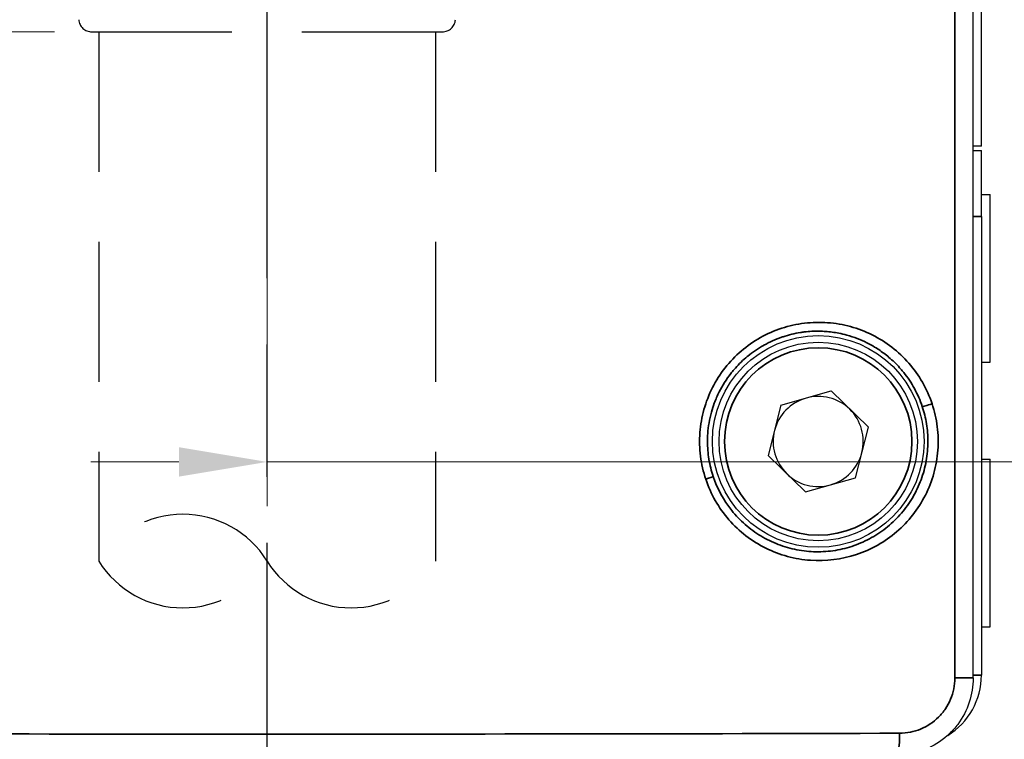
# Model space of a CAD drawing. Header units: millimetres. Extents: x 399 to 6233, y -1870 to 1602.
# Tile 368 of 656: x 4401 to 4423, y 581 to 597. Entities that reach past the tile are written whole.
import ezdxf

# ---------------------------------------------------------------- set-up
doc = ezdxf.new("R2010")
doc.units = ezdxf.units.MM
doc.linetypes.add('AM_ISO08W050', pattern=[18, 12, -1.5, 3, -1.5])
doc.linetypes.add('HIDDEN', pattern=[9.525, 6.35, -3.175])
for name, color, linetype, lineweight in [('AM_5', 3, 'Continuous', 25), ('AM_7', 4, 'AM_ISO08W050', 25), ('可見 (ISO)', 7, 'Continuous', 25), ('窄部可見 (ISO)', 7, 'Continuous', 35)]:
    doc.layers.add(name, color=color, linetype=linetype, lineweight=lineweight)
doc.layers.add('中繼線', color=7, linetype='Continuous')
doc.styles.add('尺寸標註', font='romans.shx', dxfattribs={"bigfont": 'CHINESET.SHX'})
doc.dimstyles.new('複本 CNS2-1$0', dxfattribs={"dimtxt": 2.5, "dimasz": 2, "dimexe": 1, "dimexo": 1, "dimgap": 1, "dimtad": 1, "dimtoh": 1, "dimdsep": 46, "dimtxsty": '尺寸標註', "dimcen": 0, "dimclrd": 2, "dimclre": 2, "dimclrt": 3, "dimadec": 0, "dimazin": 2, "dimtp": 0.1, "dimtm": 0.1, "dimtfac": 0.71, "dimtmove": 0, "dimatfit": 0, "dimfxl": 0, "dimlwd": 13, "dimlwe": 13, "dimarcsym": 0})

# ---------------------------------------------------------------- blocks, each defined once
blk = doc.blocks.new('*D165')
at = {"layer": 'AM_5', "color": 2, "lineweight": 13}
for p, q in [((4437.49, 623.26), (4437.49, 585.965)), ((4406.129, 592.718), (4406.129, 585.965)), ((4404.129, 586.965), (4402.129, 586.965)), ((4406.129, 586.965), (4437.49, 586.965)), ((4439.49, 586.965), (4473.014, 586.965))]:
    blk.add_line(p, q, dxfattribs=at)
at = {"layer": 'AM_5', "color": 2, "lineweight": -2}
for points in [[(4404.129, 587.298), (4404.129, 586.631), (4406.129, 586.965)], [(4439.49, 587.298), (4439.49, 586.631), (4437.49, 586.965)]]:
    blk.add_solid(points, dxfattribs=at)
at = {"layer": 'Defpoints', "color": 0, "lineweight": -2}
for p in [(4437.49, 624.26), (4406.129, 593.718), (4406.129, 586.965)]:
    blk.add_point(p, dxfattribs=at)
at = {"layer": 'AM_5', "color": 3, "insert": (4457.252, 591.953), "char_height": 2.5, "attachment_point": 5, "style": '尺寸標註'}
blk.add_mtext('WR\\P(空間保持至少100以上)', dxfattribs=at)
blk = doc.blocks.new('*D166')
at = {"layer": 'AM_5', "color": 2, "lineweight": 13}
for p, q in [((4368.185, 630.078), (4368.185, 632.078)), ((4370.769, 628.078), (4367.185, 628.078)), ((4368.185, 628.078), (4368.185, 596.718)), ((4401.311, 596.718), (4367.185, 596.718)), ((4368.185, 594.718), (4368.185, 588.128)), ((4368.185, 588.128), (4337.661, 588.128))]:
    blk.add_line(p, q, dxfattribs=at)
at = {"layer": 'AM_5', "color": 2, "lineweight": -2}
for points in [[(4367.852, 630.078), (4368.518, 630.078), (4368.185, 628.078)], [(4367.852, 594.718), (4368.518, 594.718), (4368.185, 596.718)]]:
    blk.add_solid(points, dxfattribs=at)
at = {"layer": 'Defpoints', "color": 0, "lineweight": -2}
for p in [(4371.769, 628.078), (4368.185, 596.718), (4402.311, 596.718)]:
    blk.add_point(p, dxfattribs=at)
at = {"layer": 'AM_5', "color": 3, "insert": (4352.423, 593.116), "char_height": 2.5, "attachment_point": 5, "style": '尺寸標註'}
blk.add_mtext('WM\\P(空間保持至少100以上)', dxfattribs=at)
blk = doc.blocks.new('90接頭方向組合')
at = {"layer": '中繼線', "color": 1, "linetype": 'HIDDEN', "ltscale": 0.5}
for p, q in [((40.448, 13.061), (48.396, 13.061)), ((40.604, 13.061), (40.604, 1.061)), ((48.241, 13.061), (48.241, 1.061))]:
    blk.add_line(p, q, dxfattribs=at)
for centre, radius, start, end in [((40.448, 13.361), 0.3, 184.7568, 270), ((48.396, 13.361), 0.3, 270, 355.2432), ((42.513, -0.125), 2.248, 31.858, 148.142), ((42.513, 2.248), 2.248, 211.858, 328.142), ((46.331, 2.248), 2.248, 211.858, 328.142)]:
    blk.add_arc(centre, radius, start, end, dxfattribs=at)

msp = doc.modelspace()

# ---------------------------------------------------------------- linework, layer by layer
at = {"layer": 'AM_7'}
msp.add_line((4406.129, 537.128), (4406.129, 662.439), dxfattribs=at)
at = {"layer": '可見 (ISO)'}
for p, q in [((4422.142, 582.065), (4422.142, 639.641)), ((4422.329, 594.128), (4422.329, 598.578)), ((4422.329, 594.128), (4422.142, 594.128)), ((4422.142, 594.028), (4422.329, 594.028)), ((4422.329, 592.528), (4422.329, 594.028)), ((4422.329, 593.028), (4422.529, 593.028)), ((4422.529, 589.228), (4422.529, 593.028)), ((4422.329, 592.528), (4422.329, 582.128)), ((4422.329, 589.228), (4422.529, 589.228)), ((4420.629, 588.912), (4420.629, 588.911)), ((4420.759, 588.718), (4420.759, 588.717)), ((4417.784, 588.253), (4418.92, 588.573)), ((4418.92, 588.573), (4419.766, 587.749)), ((4417.784, 588.253), (4417.493, 587.108)), ((4419.475, 586.604), (4419.766, 587.749)), ((4418.339, 586.284), (4417.493, 587.108)), ((4422.329, 587.028), (4422.529, 587.028)), ((4422.529, 583.228), (4422.529, 587.028)), ((4418.339, 586.284), (4419.475, 586.604)), ((4420.688, 586.028), (4420.688, 586.028)), ((4420.722, 586.08), (4420.722, 586.08)), ((4420.629, 585.945), (4420.629, 585.945)), ((4422.329, 583.228), (4422.529, 583.228))]:
    msp.add_line(p, q, dxfattribs=at)
for radius in [2.4, 2.25]:
    msp.add_circle((4418.629, 587.428), radius, dxfattribs=at)
for centre, radius, start, end in [((4418.629, 591.628), 2.25, 240.3106, 240.3112), ((4418.629, 587.428), 1.022, 45.7379, 105.7379), ((4418.629, 587.428), 1.022, 105.7379, 165.7379), ((4418.629, 587.428), 1.022, 345.7379, 45.7379), ((4418.629, 587.428), 1.022, 165.7379, 225.7379), ((4418.629, 587.428), 1.022, 285.7379, 345.7379), ((4418.629, 587.428), 1.022, 225.7379, 285.7379), ((4420.729, 582.128), 1.6, 301.5042, 0)]:
    msp.add_arc(centre, radius, start, end, dxfattribs=at)
msp.add_open_spline([(4422.142, 582.065), (4422.142, 581.88), (4422.112, 581.692), (4421.995, 581.336), (4421.905, 581.164), (4421.736, 580.938), (4421.674, 580.868), (4421.469, 580.669), (4421.306, 580.558), (4420.959, 580.395), (4420.77, 580.343), (4420.52, 580.315), (4420.459, 580.312), (4420.398, 580.312)], degree=3, knots=[0, 0, 0, 0, 0.0556088, 0.0556088, 0.1124247, 0.1124247, 0.1405238, 0.1405238, 0.1984852, 0.1984852, 0.2560311, 0.2560311, 0.2745146, 0.2745146, 0.2745146, 0.2745146], dxfattribs=at)
at = {"layer": '窄部可見 (ISO)'}
for p, q in [((4421.728, 582.065), (4421.728, 639.642)), ((4422.329, 592.528), (4422.142, 592.528)), ((4420.724, 588.775), (4420.724, 588.774)), ((4420.724, 588.769), (4420.724, 588.769)), ((4422.142, 582.065), (4421.728, 582.065)), ((4422.142, 582.128), (4422.329, 582.128))]:
    msp.add_line(p, q, dxfattribs=at)
msp.add_circle((4418.629, 587.428), 2.125, dxfattribs=at)
for start, end in [(242.7949, 242.7958), (296.8487, 296.8495)]:
    msp.add_arc((4418.629, 591.628), 2.125, start, end, dxfattribs=at)
for centre, major_axis, ratio, start_param, end_param in [((4421.177, 588.284), (-0.19, -0.063), 0.052832, 0.034955, 1.727777), ((4416.056, 586.573), (0.19, 0.063), 0.034615, 4.8157, 6.248258), ((4406.129, 582.38), (91.486, 0), 0.017357, 4.554937, 4.869841), ((4420.396, 580.812), (0.001, -0.5), 0.156778, 0, 1.570362)]:
    msp.add_ellipse(centre, major_axis=major_axis, ratio=ratio, start_param=start_param, end_param=end_param, dxfattribs=at)
for points, knots in [([(4416.078, 586.573), (4416.021, 586.743), (4415.981, 586.916), (4415.937, 587.272), (4415.932, 587.453), (4415.959, 587.807), (4415.989, 587.981), (4416.085, 588.323), (4416.15, 588.491), (4416.31, 588.807), (4416.405, 588.956), (4416.625, 589.236), (4416.749, 589.364), (4417.016, 589.593), (4417.163, 589.696), (4417.472, 589.869), (4417.633, 589.94), (4417.967, 590.05), (4418.142, 590.088), (4418.491, 590.131), (4418.666, 590.135), (4419.018, 590.109), (4419.193, 590.079), (4419.531, 589.986), (4419.695, 589.924), (4420.013, 589.765), (4420.162, 589.671), (4420.439, 589.457), (4420.569, 589.334), (4420.802, 589.067), (4420.904, 588.924), (4421.08, 588.617), (4421.154, 588.453), (4421.21, 588.284)], [0.016605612, 0.016605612, 0.016605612, 0.016605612, 0.017142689, 0.017142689, 0.017679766, 0.017679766, 0.018216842, 0.018216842, 0.018753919, 0.018753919, 0.019290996, 0.019290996, 0.019828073, 0.019828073, 0.020365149, 0.020365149, 0.020902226, 0.020902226, 0.021439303, 0.021439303, 0.02197638, 0.02197638, 0.022513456, 0.022513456, 0.023050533, 0.023050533, 0.02358761, 0.02358761, 0.024124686, 0.024124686, 0.024661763, 0.024661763, 0.02519884, 0.02519884, 0.02519884, 0.02519884]), ([(4420.988, 588.22), (4420.941, 588.361), (4420.881, 588.498), (4420.811, 588.627), (4420.74, 588.757), (4420.659, 588.878), (4420.567, 588.993), (4420.546, 589.018), (4420.525, 589.044), (4420.503, 589.069), (4420.429, 589.155), (4420.347, 589.236), (4420.262, 589.311), (4420.225, 589.344), (4420.186, 589.375), (4420.147, 589.406), (4420.071, 589.465), (4419.992, 589.519), (4419.909, 589.569), (4419.853, 589.603), (4419.794, 589.636), (4419.734, 589.666), (4419.662, 589.702), (4419.589, 589.734), (4419.515, 589.763), (4419.438, 589.792), (4419.359, 589.818), (4419.279, 589.84), (4419.219, 589.857), (4419.158, 589.871), (4419.096, 589.883), (4418.998, 589.902), (4418.898, 589.916), (4418.798, 589.923), (4418.752, 589.926), (4418.705, 589.929), (4418.659, 589.929), (4418.543, 589.931), (4418.427, 589.925), (4418.311, 589.911), (4418.282, 589.907), (4418.253, 589.903), (4418.224, 589.899), (4418.092, 589.878), (4417.96, 589.846), (4417.833, 589.804), (4417.821, 589.8), (4417.809, 589.796), (4417.797, 589.791), (4417.659, 589.744), (4417.526, 589.684), (4417.397, 589.612), (4417.394, 589.61), (4417.39, 589.608), (4417.387, 589.606), (4417.262, 589.536), (4417.143, 589.454), (4417.033, 589.364), (4417.017, 589.351), (4417.001, 589.337), (4416.985, 589.324), (4416.89, 589.242), (4416.801, 589.153), (4416.718, 589.056), (4416.694, 589.027), (4416.67, 588.998), (4416.646, 588.968), (4416.545, 588.838), (4416.457, 588.7), (4416.384, 588.554), (4416.342, 588.471), (4416.305, 588.385), (4416.272, 588.297), (4416.247, 588.23), (4416.225, 588.162), (4416.206, 588.093), (4416.163, 587.935), (4416.135, 587.774), (4416.123, 587.609), (4416.119, 587.549), (4416.117, 587.489), (4416.117, 587.428)], [0.008467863, 0.008467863, 0.008467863, 0.008467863, 0.008912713, 0.008912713, 0.008912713, 0.009357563, 0.009357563, 0.009357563, 0.009458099, 0.009458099, 0.009458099, 0.009802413, 0.009802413, 0.009802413, 0.0099536, 0.0099536, 0.0099536, 0.010247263, 0.010247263, 0.010247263, 0.010449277, 0.010449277, 0.010449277, 0.010692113, 0.010692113, 0.010692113, 0.010945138, 0.010945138, 0.010945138, 0.011136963, 0.011136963, 0.011136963, 0.011441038, 0.011441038, 0.011441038, 0.011581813, 0.011581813, 0.011581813, 0.011936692, 0.011936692, 0.011936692, 0.012026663, 0.012026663, 0.012026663, 0.012432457, 0.012432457, 0.012432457, 0.012471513, 0.012471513, 0.012471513, 0.012916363, 0.012916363, 0.012916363, 0.012928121, 0.012928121, 0.012928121, 0.013361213, 0.013361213, 0.013361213, 0.013423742, 0.013423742, 0.013423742, 0.013806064, 0.013806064, 0.013806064, 0.013919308, 0.013919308, 0.013919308, 0.014415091, 0.014415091, 0.014415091, 0.014695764, 0.014695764, 0.014695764, 0.014909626, 0.014909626, 0.014909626, 0.015405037, 0.015405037, 0.015405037, 0.015585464, 0.015585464, 0.015585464, 0.015585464]), ([(4421.21, 588.284), (4421.267, 588.115), (4421.306, 587.939), (4421.351, 587.587), (4421.355, 587.41), (4421.329, 587.054), (4421.298, 586.877), (4421.204, 586.536), (4421.14, 586.37), (4420.978, 586.052), (4420.883, 585.903), (4420.666, 585.625), (4420.542, 585.496), (4420.274, 585.266), (4420.131, 585.165), (4419.824, 584.991), (4419.66, 584.919), (4419.161, 584.754), (4418.803, 584.709), (4418.278, 584.746), (4418.102, 584.776), (4417.761, 584.869), (4417.597, 584.932), (4417.281, 585.088), (4417.129, 585.184), (4416.849, 585.4), (4416.72, 585.52), (4416.487, 585.788), (4416.383, 585.934), (4416.207, 586.241), (4416.134, 586.403), (4416.078, 586.573)], [0.008006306, 0.008006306, 0.008006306, 0.008006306, 0.008543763, 0.008543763, 0.009081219, 0.009081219, 0.009618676, 0.009618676, 0.010156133, 0.010156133, 0.010693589, 0.010693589, 0.011231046, 0.011231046, 0.011768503, 0.011768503, 0.012305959, 0.012305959, 0.013380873, 0.013380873, 0.013918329, 0.013918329, 0.014455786, 0.014455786, 0.014993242, 0.014993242, 0.015530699, 0.015530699, 0.016068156, 0.016068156, 0.016605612, 0.016605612, 0.016605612, 0.016605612]), ([(4421.116, 587.428), (4421.116, 587.562), (4421.106, 587.695), (4421.063, 587.961), (4421.03, 588.093), (4420.988, 588.22)], [0.0076597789, 0.0076597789, 0.0076597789, 0.0076597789, 0.0080638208, 0.0080638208, 0.0084678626, 0.0084678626, 0.0084678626, 0.0084678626]), ([(4416.117, 587.428), (4416.117, 587.294), (4416.128, 587.159), (4416.171, 586.894), (4416.203, 586.764), (4416.245, 586.636)], [0.0155854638, 0.0155854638, 0.0155854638, 0.0155854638, 0.015987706, 0.015987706, 0.0163899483, 0.0163899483, 0.0163899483, 0.0163899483]), ([(4416.245, 586.636), (4416.34, 586.353), (4416.481, 586.094), (4416.76, 585.747), (4416.862, 585.641), (4417.082, 585.448), (4417.202, 585.361), (4417.455, 585.209), (4417.586, 585.145), (4417.859, 585.04), (4418.001, 585), (4418.289, 584.944), (4418.434, 584.93), (4418.725, 584.925), (4418.873, 584.936), (4419.162, 584.983), (4419.303, 585.019), (4419.578, 585.115), (4419.713, 585.176), (4419.968, 585.32), (4420.089, 585.402), (4420.315, 585.587), (4420.421, 585.692), (4420.612, 585.915), (4420.697, 586.034), (4420.846, 586.288), (4420.91, 586.423), (4421.012, 586.699), (4421.051, 586.841), (4421.103, 587.132), (4421.116, 587.281), (4421.116, 587.428)], [0.000541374, 0.000541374, 0.000541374, 0.000541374, 0.001431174, 0.001431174, 0.001876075, 0.001876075, 0.002320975, 0.002320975, 0.002765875, 0.002765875, 0.003210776, 0.003210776, 0.003655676, 0.003655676, 0.004100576, 0.004100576, 0.004545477, 0.004545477, 0.004990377, 0.004990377, 0.005435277, 0.005435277, 0.005880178, 0.005880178, 0.006325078, 0.006325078, 0.006769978, 0.006769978, 0.007214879, 0.007214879, 0.007659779, 0.007659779, 0.007659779, 0.007659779]), ([(4420.475, 580.812), (4420.639, 580.812), (4420.802, 580.845), (4420.952, 580.907), (4421.102, 580.97), (4421.242, 581.062), (4421.358, 581.177), (4421.416, 581.235), (4421.469, 581.3), (4421.515, 581.368), (4421.561, 581.436), (4421.599, 581.508), (4421.631, 581.583), (4421.694, 581.735), (4421.728, 581.899), (4421.728, 582.065)], [0, 0, 0, 0, 0.000496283, 0.000496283, 0.000496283, 0.000992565, 0.000992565, 0.000992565, 0.001242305, 0.001242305, 0.001242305, 0.001488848, 0.001488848, 0.001488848, 0.00198513, 0.00198513, 0.00198513, 0.00198513])]:
    msp.add_open_spline(points, degree=3, knots=knots, dxfattribs=at)

# ---------------------------------------------------------------- block references
at = {"layer": '中繼線', "color": 0, "linetype": 'ByBlock', "lineweight": -2}
msp.add_blockref('90接頭方向組合', (4361.707, 583.656), dxfattribs=at)

# ---------------------------------------------------------------- dimensions: what is measured, and where the dimension line sits
at = {"layer": 'AM_5'}
dim = msp.add_linear_dim(base=(4368.185, 596.718), p1=(4371.769, 628.078), p2=(4402.311, 596.718), angle=90, text='WM\\P(空間保持至少100以上)', dimstyle='複本 CNS2-1$0', dxfattribs=at)
dim.commit()
dim.dimension.update_dxf_attribs({"geometry": '*D166', "text_midpoint": (4352.423, 588.128), "dimtype": 160})
dim = msp.add_linear_dim(base=(4406.129, 586.965), p1=(4437.49, 624.26), p2=(4406.129, 593.718), text='WR\\P(空間保持至少100以上)', dimstyle='複本 CNS2-1$0', dxfattribs=at)
dim.commit()
dim.dimension.update_dxf_attribs({"geometry": '*D165', "text_midpoint": (4457.252, 586.965), "dimtype": 160})

doc.saveas('drawing.dxf')
